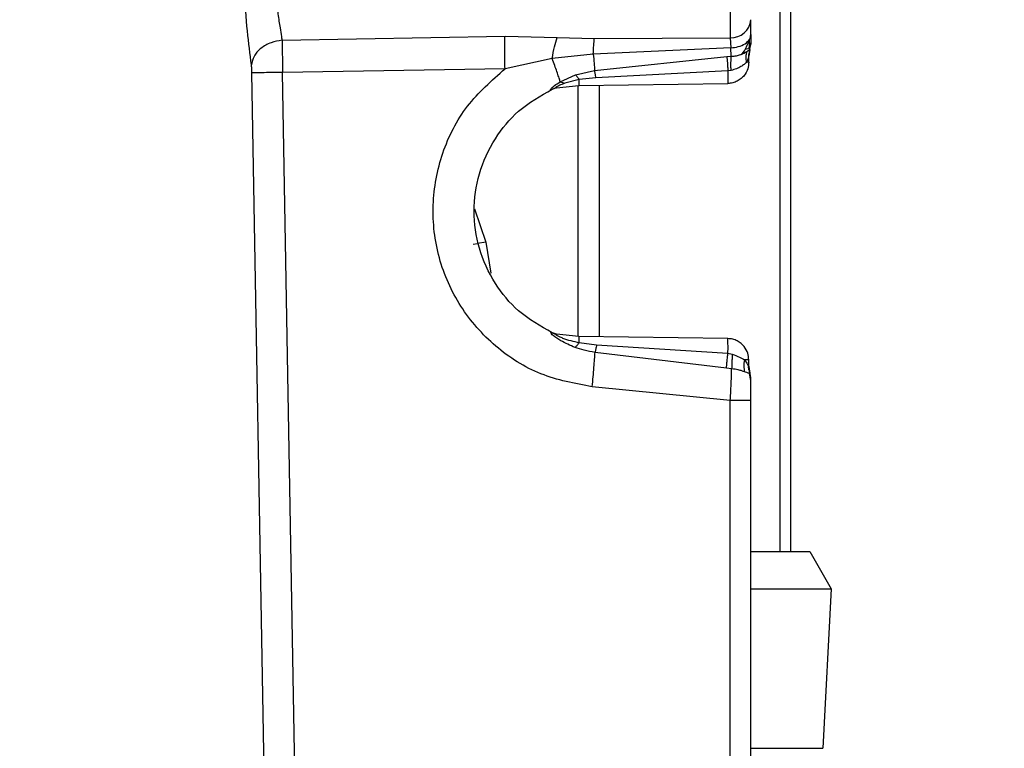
# Model space of a CAD drawing. Header units: inches. Extents: x 144.9 to 238.4, y 214.8 to 247.7.
# Tile 362 of 411: x 202.087 to 202.2009, y 244.2627 to 244.3469. Entities that reach past the tile are written whole.
import ezdxf

# ---------------------------------------------------------------- set-up
doc = ezdxf.new("R2010")
doc.units = ezdxf.units.IN
doc.header["$LTSCALE"] = 0.25
doc.header["$MEASUREMENT"] = 0
doc.layers.add('ANNOTATIONS', color=1, linetype='Continuous')
doc.layers.add('MOTOR LH', color=7, linetype='Continuous')
doc.styles.add('ARIAL', font='arial.ttf', dxfattribs={"height": 0.09375})
doc.dimstyles.new('STANDARD$0', dxfattribs={"dimtxt": 0.09375, "dimasz": 0.09375, "dimexe": 0.03125, "dimexo": 0.046875, "dimgap": 0.09, "dimtad": 0, "dimtih": 1, "dimtoh": 1, "dimdec": 4, "dimzin": 0, "dimdsep": 46, "dimtxsty": 'ARIAL', "dimcen": 0.09, "dimadec": 0, "dimazin": 0, "dimtfac": 1, "dimtdec": 4, "dimtofl": 0, "dimtmove": 0, "dimatfit": 1, "dimfxl": 1, "dimtolj": 1, "dimtzin": 0, "dimarcsym": 0})

# ---------------------------------------------------------------- blocks, each defined once
blk = doc.blocks.new('*D20')
at = {"layer": 'ANNOTATIONS', "color": 0, "lineweight": -2, "transparency": 16777216}
for p, q in [((201.5477568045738, 244.7210665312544), (201.5477568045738, 245.6873671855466)), ((202.6883818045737, 243.5376739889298), (202.6883818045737, 245.6873671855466)), ((201.6415068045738, 245.6561171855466), (201.832959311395, 245.6561171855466)), ((202.5946318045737, 245.6561171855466), (202.4031792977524, 245.6561171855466))]:
    blk.add_line(p, q, dxfattribs=at)
at = {"layer": 'ANNOTATIONS', "color": 0, "transparency": 16777216}
for points in [[(201.6415068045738, 245.6717421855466), (201.6415068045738, 245.6404921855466), (201.5477568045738, 245.6561171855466)], [(202.5946318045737, 245.6717421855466), (202.5946318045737, 245.6404921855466), (202.6883818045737, 245.6561171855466)]]:
    blk.add_solid(points, dxfattribs=at)
at = {"layer": 'defpoints', "color": 0, "transparency": 16777216}
for p in [(201.5477568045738, 245.6561171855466), (201.5477568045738, 244.6741915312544), (202.6883818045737, 243.4907989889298)]:
    blk.add_point(p, dxfattribs=at)
at = {"layer": 'ANNOTATIONS', "color": 0, "transparency": 16777216, "insert": (202.1180693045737, 245.6561171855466), "char_height": 0.09375, "attachment_point": 5, "style": 'ARIAL'}
blk.add_mtext('\\A1;18 5/8"', dxfattribs=at)
blk = doc.blocks.new('*D22')
at = {"layer": 'ANNOTATIONS', "color": 0, "lineweight": -2, "transparency": 16777216}
for p, q in [((201.2594214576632, 244.7850832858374), (201.2594214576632, 246.0537298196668)), ((202.6883818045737, 243.5376739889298), (202.6883818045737, 246.0537298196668)), ((201.3531714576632, 246.0224798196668), (201.7695598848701, 246.0224798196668)), ((202.5946318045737, 246.0224798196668), (202.1782433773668, 246.0224798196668))]:
    blk.add_line(p, q, dxfattribs=at)
at = {"layer": 'ANNOTATIONS', "color": 0, "transparency": 16777216}
for points in [[(201.3531714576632, 246.0381048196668), (201.3531714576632, 246.0068548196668), (201.2594214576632, 246.0224798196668)], [(202.5946318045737, 246.0381048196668), (202.5946318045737, 246.0068548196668), (202.6883818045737, 246.0224798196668)]]:
    blk.add_solid(points, dxfattribs=at)
at = {"layer": 'defpoints', "color": 0, "transparency": 16777216}
for p in [(202.6883818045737, 246.0224798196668), (201.2594214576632, 244.7382082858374), (202.6883818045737, 243.4907989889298)]:
    blk.add_point(p, dxfattribs=at)
at = {"layer": 'ANNOTATIONS', "color": 0, "transparency": 16777216, "insert": (201.9739016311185, 246.0224798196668), "char_height": 0.09375, "attachment_point": 5, "style": 'ARIAL'}
blk.add_mtext('\\A1;24""', dxfattribs=at)

msp = doc.modelspace()

# ---------------------------------------------------------------- linework, layer by layer
at = {"layer": 'MOTOR LH'}
for p, q in [((202.1749406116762, 244.2854120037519), (202.1749405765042, 244.3739946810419)), ((202.1761709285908, 244.3739946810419), (202.1761709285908, 244.2854120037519)), ((202.1691961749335, 244.3630862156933), (202.1691961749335, 244.3448093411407)), ((202.1715709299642, 244.345174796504), (202.1715709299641, 244.3469035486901)), ((202.1173727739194, 244.3445240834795), (202.1431479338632, 244.3450167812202)), ((202.1431479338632, 244.3450167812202), (202.1491593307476, 244.3448398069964)), ((202.1491593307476, 244.3448398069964), (202.1534706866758, 244.3447315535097)), ((202.1534706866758, 244.3447315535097), (202.1691961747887, 244.3448093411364)), ((202.1691961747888, 244.344809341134), (202.1692468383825, 244.3436565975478)), ((202.1692468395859, 244.3436565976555), (202.1533494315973, 244.3429056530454)), ((202.1692999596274, 244.3426707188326), (202.1692468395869, 244.3436565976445)), ((202.1713248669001, 244.342698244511), (202.1714478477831, 244.3434662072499)), ((202.1714478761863, 244.343465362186), (202.1713248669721, 244.3426971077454)), ((202.1714478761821, 244.3434653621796), (202.1715709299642, 244.3442337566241)), ((202.1486074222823, 244.3424023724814), (202.1431479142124, 244.3412287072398)), ((202.1533494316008, 244.3429056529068), (202.1486074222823, 244.3424023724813)), ((202.1535091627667, 244.3410233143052), (202.1688000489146, 244.3426337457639)), ((202.1688000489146, 244.3426337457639), (202.1692999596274, 244.3426707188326)), ((202.1713248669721, 244.3419841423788), (202.1713248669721, 244.3426982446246)), ((202.1713325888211, 244.3428930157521), (202.1713346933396, 244.3429170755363)), ((202.1713326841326, 244.3428941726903), (202.1713327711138, 244.342894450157)), ((202.1431479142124, 244.3412287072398), (202.1174331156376, 244.3408130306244)), ((202.1153966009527, 244.2551581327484), (202.1138904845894, 244.3407486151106)), ((202.1189399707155, 244.2552225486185), (202.1174331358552, 244.3408130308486)), ((202.1495274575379, 244.339729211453), (202.1512931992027, 244.3405282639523)), ((202.151722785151, 244.3399724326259), (202.1500687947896, 244.3395585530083)), ((202.1512931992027, 244.3405282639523), (202.153509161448, 244.3410233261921)), ((202.1536636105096, 244.3401966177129), (202.1517228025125, 244.3399724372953)), ((202.1689218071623, 244.340993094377), (202.1536636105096, 244.3401966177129)), ((202.1692800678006, 244.3410357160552), (202.1689218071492, 244.3409930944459)), ((202.1490939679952, 244.3390288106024), (202.1485216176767, 244.338836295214)), ((202.1485844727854, 244.3388557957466), (202.1488763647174, 244.3389698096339)), ((202.1491629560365, 244.3390421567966), (202.1485937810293, 244.338859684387)), ((202.1487159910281, 244.338914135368), (202.1490099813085, 244.3390078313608)), ((202.148990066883, 244.3390035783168), (202.1489466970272, 244.3389949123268)), ((202.1490939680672, 244.3390288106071), (202.1516959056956, 244.3392985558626)), ((202.1495274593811, 244.3397292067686), (202.1500687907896, 244.3395585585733)), ((202.1515646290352, 244.3392849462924), (202.1515646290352, 244.3102792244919)), ((202.1516959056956, 244.3392985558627), (202.1688964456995, 244.3395237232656)), ((202.1540252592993, 244.3393290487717), (202.1540252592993, 244.3102351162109)), ((202.1396189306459, 244.3250332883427), (202.1409326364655, 244.3211753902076)), ((202.139474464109, 244.3209442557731), (202.1399605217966, 244.3210213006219)), ((202.1409326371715, 244.3211753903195), (202.1399605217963, 244.3210213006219)), ((202.1409326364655, 244.3211753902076), (202.1415008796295, 244.3175904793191)), ((202.1490927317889, 244.3105355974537), (202.148521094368, 244.3107278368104)), ((202.1488758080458, 244.3105944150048), (202.1485842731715, 244.3107082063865)), ((202.1485936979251, 244.3107045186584), (202.1491623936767, 244.3105221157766)), ((202.1490086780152, 244.3105566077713), (202.1487155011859, 244.3106500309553)), ((202.1490090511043, 244.3105565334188), (202.1487156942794, 244.3106499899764)), ((202.1489456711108, 244.3105694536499), (202.1489892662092, 244.3105607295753)), ((202.1516959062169, 244.3102656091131), (202.149092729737, 244.3105355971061)), ((202.1688964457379, 244.3100404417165), (202.1516959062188, 244.3102656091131)), ((202.1517229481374, 244.3095693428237), (202.1537298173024, 244.3093061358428)), ((202.1537298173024, 244.3093061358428), (202.1689196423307, 244.3083697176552)), ((202.1687452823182, 244.3066095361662), (202.1535533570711, 244.3084420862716)), ((202.1689196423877, 244.3083697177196), (202.1694273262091, 244.3082554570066)), ((202.1713248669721, 244.3075800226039), (202.170828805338, 244.3075800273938)), ((202.1713248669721, 244.3068065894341), (202.1713248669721, 244.3075800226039)), ((202.1693502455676, 244.3065494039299), (202.1687452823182, 244.3066095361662)), ((202.1713021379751, 244.306793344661), (202.1714203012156, 244.3059931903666)), ((202.1713339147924, 244.3065993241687), (202.1713234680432, 244.3067886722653)), ((202.1714478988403, 244.3060956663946), (202.1713248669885, 244.306837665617)), ((202.1714479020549, 244.3060498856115), (202.1713248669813, 244.3068065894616)), ((202.1713248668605, 244.3068063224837), (202.1714475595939, 244.3060506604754)), ((202.1715341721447, 244.3057541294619), (202.1714177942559, 244.3061731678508)), ((202.1714479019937, 244.3060498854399), (202.1714203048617, 244.3059931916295)), ((202.1715709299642, 244.305193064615), (202.1714203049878, 244.3059931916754)), ((202.1714478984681, 244.3060987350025), (202.1714479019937, 244.3060498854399)), ((202.1715709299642, 244.305193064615), (202.1715709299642, 244.3053304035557)), ((202.1691961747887, 244.302866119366), (202.1532281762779, 244.3044598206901)), ((202.1691961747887, 244.240632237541), (202.1691961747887, 244.302866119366)), ((202.1715709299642, 244.2404249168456), (202.1715709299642, 244.302866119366)), ((202.1715709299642, 244.2854120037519), (202.17838549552, 244.2854120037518)), ((202.17838549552, 244.2854120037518), (202.1808669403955, 244.2811140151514)), ((202.1715709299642, 244.2811140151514), (202.1808669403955, 244.2811140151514)), ((202.1808669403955, 244.2811140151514), (202.1799003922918, 244.2626711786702)), ((202.1715709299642, 244.2626711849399), (202.1799003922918, 244.2626711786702))]:
    msp.add_line(p, q, dxfattribs=at)
at = {"layer": 'MOTOR LH', "flags": 128}
msp.add_lwpolyline([(202.1713325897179, 244.3428918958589), (202.1713268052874, 244.3427947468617), (202.1713248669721, 244.3426971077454)], dxfattribs=at)
at = {"layer": 'MOTOR LH'}
for centre, radius, start, end in [((202.1692933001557, 244.3470927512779), 0.002285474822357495, 267.5643828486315, 355.2513454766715), ((202.1531082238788, 244.3089857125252), 0.01582341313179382, 357.768949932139, 3.821954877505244), ((202.1737854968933, 244.3068670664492), 0.002460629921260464, 179.9999999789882, 198.1948723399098), ((202.1691103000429, 244.3053304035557), 0.002460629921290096, 2.109487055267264e-08, 18.19487234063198)]:
    msp.add_arc(centre, radius, start, end, dxfattribs=at)
for points, knots in [([(202.113831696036, 244.3416756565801), (202.1136721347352, 244.3429271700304), (202.1133523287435, 244.3454355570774), (202.1129681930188, 244.3503112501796), (202.1127966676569, 244.3555202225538), (202.1128905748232, 244.3588334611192), (202.1129377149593, 244.360496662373)], [0, 0, 0, 0, 0.249043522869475, 0.4991536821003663, 0.748581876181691, 1, 1, 1, 1]), ([(202.1164578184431, 244.3591791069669), (202.1164077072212, 244.3578828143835), (202.1163077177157, 244.3552962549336), (202.1164859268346, 244.3511972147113), (202.1168151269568, 244.3480754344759), (202.1171063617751, 244.3460886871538), (202.1172571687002, 244.3451757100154), (202.1173371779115, 244.3447213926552), (202.1173631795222, 244.3445772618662), (202.1173727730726, 244.3445240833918)], [0, 0, 0, 0, 0.2505047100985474, 0.4998449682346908, 0.7494321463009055, 0.8745441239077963, 0.9588397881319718, 0.9848135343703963, 1, 1, 1, 1]), ([(202.1173727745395, 244.3445240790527), (202.1169369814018, 244.3444516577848), (202.1160337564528, 244.3443015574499), (202.1148720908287, 244.3436225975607), (202.1140465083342, 244.3427030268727), (202.1139016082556, 244.3420100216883), (202.1138316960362, 244.3416756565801)], [0, 0, 0, 0, 0.2412428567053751, 0.499999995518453, 0.7587571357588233, 1, 1, 1, 1]), ([(202.1173727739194, 244.3445240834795), (202.1173768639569, 244.3442773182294), (202.1173850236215, 244.3437850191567), (202.1173998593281, 244.3428656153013), (202.117416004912, 244.341865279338), (202.1174274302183, 244.3411634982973), (202.1174331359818, 244.3408130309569)], [0, 0, 0, 0, 0.250464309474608, 0.4996787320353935, 0.7501410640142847, 1, 1, 1, 1]), ([(202.1431479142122, 244.3412287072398), (202.1431428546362, 244.3415886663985), (202.1431327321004, 244.3423088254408), (202.1431289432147, 244.3433319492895), (202.1431327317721, 244.3442715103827), (202.1431428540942, 244.3447684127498), (202.1431479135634, 244.3450167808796)], [0, 0, 0, 0, 0.2499164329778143, 0.4999999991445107, 0.7500835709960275, 0.9999999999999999, 0.9999999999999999, 0.9999999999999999, 0.9999999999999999]), ([(202.1486074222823, 244.3424023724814), (202.1486881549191, 244.3428767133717), (202.1488496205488, 244.3438253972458), (202.149056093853, 244.3445016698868), (202.1491593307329, 244.3448398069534)], [0, 0, 0, 0, 0.4999988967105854, 1, 1, 1, 1]), ([(202.1533494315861, 244.3429056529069), (202.153365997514, 244.3432587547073), (202.1533991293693, 244.3439649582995), (202.1534468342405, 244.344476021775), (202.1534706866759, 244.3447315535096)], [0, 0, 0, 0, 0.5000000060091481, 1, 1, 1, 1]), ([(202.1692468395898, 244.3436565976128), (202.1695440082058, 244.3436865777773), (202.1701610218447, 244.3437488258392), (202.1709398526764, 244.344105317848), (202.1714726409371, 244.3446056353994), (202.1715389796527, 244.3449897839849), (202.1715709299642, 244.3451747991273)], [0, 0, 0, 0, 0.2408121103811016, 0.5000001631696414, 0.759188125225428, 1, 1, 1, 1]), ([(202.170544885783, 244.3429257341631), (202.1705474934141, 244.3429285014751), (202.1707457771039, 244.3431389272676), (202.1710821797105, 244.3437359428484), (202.1713030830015, 244.3443411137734), (202.171409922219, 244.3446338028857)], [0, 0, 0, 0, 0.006834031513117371, 0.5196582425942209, 1, 1, 1, 1]), ([(202.1714105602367, 244.3436930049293), (202.171410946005, 244.3438177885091), (202.1714117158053, 244.3440667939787), (202.1714118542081, 244.3444472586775), (202.1714119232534, 244.3446370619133)], [0, 0, 0, 0, 0.5011278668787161, 1, 1, 1, 1]), ([(202.1715709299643, 244.3451748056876), (202.1715709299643, 244.3450353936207), (202.1715709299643, 244.3447576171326), (202.1715709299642, 244.344464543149), (202.1715709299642, 244.344269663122), (202.1715709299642, 244.344245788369), (202.1715709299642, 244.3442337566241)], [0, 0, 0, 0, 0.2520812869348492, 0.5022682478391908, 0.7491667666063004, 1, 1, 1, 1]), ([(202.1712676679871, 244.343582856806), (202.1712506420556, 244.3435663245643), (202.1711627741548, 244.3434810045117), (202.1710285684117, 244.343477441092), (202.1709203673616, 244.3434745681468)], [0, 0, 0, 0, 0.193767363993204, 0.9999999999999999, 0.9999999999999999, 0.9999999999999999, 0.9999999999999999]), ([(202.1711458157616, 244.343230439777), (202.1712470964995, 244.3433065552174), (202.1714275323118, 244.3434421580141), (202.1714416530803, 244.3434588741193), (202.1714478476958, 244.3434662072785)], [0, 0, 0, 0, 0.5613117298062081, 1, 1, 1, 1]), ([(202.1714478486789, 244.3434662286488), (202.1714416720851, 244.3434591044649), (202.1714276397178, 244.3434429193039), (202.171246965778, 244.343306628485), (202.1711458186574, 244.3432303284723)], [0, 0, 0, 0, 0.4401676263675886, 1, 1, 1, 1]), ([(202.1715656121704, 244.3442653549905), (202.1715596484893, 244.3441699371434), (202.1715459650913, 244.3439510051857), (202.1714439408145, 244.3437116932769), (202.1713220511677, 244.3436226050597), (202.1712676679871, 244.343582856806)], [0, 0, 0, 0, 0.2996463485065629, 0.6875250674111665, 1, 1, 1, 1]), ([(202.1714478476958, 244.3434662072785), (202.1714478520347, 244.3434659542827), (202.1714478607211, 244.3434654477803), (202.1714478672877, 244.3434653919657), (202.1714478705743, 244.3434653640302), (202.1714479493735, 244.3434646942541), (202.1714477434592, 244.3434722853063), (202.1714478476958, 244.3434662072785)], [0, 0, 0, 0, 0.4994959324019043, 1, 1, 1, 1.00000084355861, 1.00000084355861, 1.00000084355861, 1.00000084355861]), ([(202.1714478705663, 244.3434653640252), (202.1714478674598, 244.3434653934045), (202.1714478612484, 244.3434654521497), (202.1714478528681, 244.3434659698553), (202.1714478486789, 244.3434662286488), (202.1714477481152, 244.3434724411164), (202.1714479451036, 244.3434646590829), (202.1714478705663, 244.3434653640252)], [0, 0, 0, 0, 0.5001146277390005, 1, 1, 1, 1.000000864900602, 1.000000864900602, 1.000000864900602, 1.000000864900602]), ([(202.1495017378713, 244.3398040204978), (202.1494550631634, 244.3399531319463), (202.1493611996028, 244.3402529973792), (202.1491493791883, 244.3408786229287), (202.1488987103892, 244.3415958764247), (202.1487037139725, 244.3421357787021), (202.1486074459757, 244.3424023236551)], [0, 0, 0, 0, 0.2502964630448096, 0.5033500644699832, 0.7548083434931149, 1, 1, 1, 1]), ([(202.1533494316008, 244.3429056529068), (202.153382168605, 244.3425414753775), (202.1534483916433, 244.3418047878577), (202.1534887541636, 244.3412857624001), (202.1535091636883, 244.3410233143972)], [0, 0, 0, 0, 0.4943446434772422, 1, 1, 1, 1]), ([(202.1688000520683, 244.3426337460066), (202.1688065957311, 244.3425317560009), (202.1688198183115, 244.3423256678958), (202.1688487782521, 244.3419244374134), (202.1688828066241, 244.3414769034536), (202.1689088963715, 244.3411532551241), (202.1689218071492, 244.3409930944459)], [0, 0, 0, 0, 0.2474553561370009, 0.5000255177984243, 0.752582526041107, 1, 1, 1, 1]), ([(202.1692800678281, 244.3410357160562), (202.1692767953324, 244.3411953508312), (202.1692701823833, 244.3415179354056), (202.1692714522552, 244.3419637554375), (202.1692804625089, 244.3423635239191), (202.1692935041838, 244.3425690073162), (202.1692999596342, 244.3426707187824)], [0, 0, 0, 0, 0.2473686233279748, 0.4998741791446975, 0.7524445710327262, 1, 1, 1, 1]), ([(202.1692999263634, 244.3426710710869), (202.1694544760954, 244.3426833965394), (202.1697890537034, 244.3427100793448), (202.1702263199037, 244.342817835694), (202.1704468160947, 244.3429080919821), (202.1705327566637, 244.3429432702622)], [0, 0, 0, 0, 0.3437790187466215, 0.744231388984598, 1, 1, 1, 1]), ([(202.1705327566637, 244.3429432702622), (202.1706298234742, 244.3429786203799), (202.1708971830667, 244.3430759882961), (202.1710490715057, 244.3431703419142), (202.1711458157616, 244.343230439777)], [0, 0, 0, 0, 0.3630571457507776, 0.9999999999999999, 0.9999999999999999, 0.9999999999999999, 0.9999999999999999]), ([(202.1711458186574, 244.3432303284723), (202.1710494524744, 244.3431705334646), (202.1708988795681, 244.3430771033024), (202.1706336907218, 244.3429804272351), (202.170538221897, 244.3429456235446)], [0, 0, 0, 0, 0.6399968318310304, 1, 1, 1, 1]), ([(202.1710759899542, 244.3419841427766), (202.1710418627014, 244.3422038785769), (202.1709730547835, 244.3426469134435), (202.171087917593, 244.3430348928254), (202.1711458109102, 244.3432304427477)], [0, 0, 0, 0, 0.4959785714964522, 0.9999999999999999, 0.9999999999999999, 0.9999999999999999, 0.9999999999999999]), ([(202.1713248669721, 244.3426982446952), (202.171324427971, 244.3426975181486), (202.1713235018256, 244.3426959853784), (202.1713125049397, 244.342650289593), (202.1712805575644, 244.3425244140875), (202.1712363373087, 244.3423790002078), (202.1711960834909, 244.3422648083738), (202.1711559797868, 244.3421563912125), (202.1711108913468, 244.3420592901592), (202.1710759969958, 244.3419841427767)], [0, 0, 0, 0, 0.07218686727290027, 0.1522901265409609, 0.3480438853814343, 0.627780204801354, 0.6672989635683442, 0.7425196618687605, 1, 1, 1, 1]), ([(202.1138904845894, 244.3407486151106), (202.1138884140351, 244.3408365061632), (202.1138842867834, 244.3410117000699), (202.1138712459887, 244.3412613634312), (202.1138541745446, 244.3414910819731), (202.113839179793, 244.3416142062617), (202.113831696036, 244.3416756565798)], [0, 0, 0, 0, 0.2520078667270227, 0.5023292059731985, 0.7516166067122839, 0.9999999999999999, 0.9999999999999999, 0.9999999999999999, 0.9999999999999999]), ([(202.1532281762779, 244.3044598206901), (202.1512102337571, 244.3048399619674), (202.1471706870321, 244.3056009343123), (202.1418840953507, 244.3089569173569), (202.1377854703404, 244.3136074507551), (202.1352638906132, 244.319293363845), (202.1345311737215, 244.3254713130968), (202.1356823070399, 244.3315607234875), (202.138515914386, 244.3371493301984), (202.1416028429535, 244.3398679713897), (202.1431479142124, 244.3412287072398)], [0, 0, 0, 0, 0.1248603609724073, 0.2499472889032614, 0.3750033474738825, 0.4999516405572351, 0.6248481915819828, 0.749953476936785, 0.8748465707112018, 1, 1, 1, 1]), ([(202.1713248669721, 244.3419841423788), (202.1713015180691, 244.3417280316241), (202.1712510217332, 244.3411741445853), (202.1708875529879, 244.3405282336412), (202.1704408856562, 244.3400713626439), (202.1699992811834, 244.3397799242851), (202.1694751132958, 244.3395714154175), (202.1690928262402, 244.339539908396), (202.1688964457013, 244.3395237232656)], [0, 0, 0, 0, 0.2003899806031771, 0.4333805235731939, 0.5627049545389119, 0.7002534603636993, 0.8460204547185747, 1, 1, 1, 1]), ([(202.1710759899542, 244.3419841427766), (202.1709891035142, 244.3419016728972), (202.1708111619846, 244.3417327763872), (202.1704057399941, 244.3414756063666), (202.1698973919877, 244.3412075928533), (202.1694967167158, 244.3410960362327), (202.1692800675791, 244.3410357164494)], [0, 0, 0, 0, 0.2208307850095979, 0.4522566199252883, 0.7038296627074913, 1, 1, 1, 1]), ([(202.1174331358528, 244.3408130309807), (202.1169938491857, 244.3408052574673), (202.1161157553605, 244.3407897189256), (202.114990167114, 244.3407694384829), (202.1141664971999, 244.3407542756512), (202.1139825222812, 244.3407505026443), (202.1138904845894, 244.3407486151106)], [0, 0, 0, 0, 0.2501365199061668, 0.4999999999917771, 0.7498634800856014, 1, 1, 1, 1]), ([(202.1512931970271, 244.3405282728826), (202.1513619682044, 244.3404538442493), (202.1514992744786, 244.3403052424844), (202.1516483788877, 244.3400832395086), (202.1517228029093, 244.3399724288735)], [0, 0, 0, 0, 0.5008596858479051, 1, 1, 1, 1]), ([(202.1516959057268, 244.3392985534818), (202.151699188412, 244.3393070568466), (202.1517058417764, 244.3393242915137), (202.1517138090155, 244.3394641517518), (202.1517198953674, 244.3396763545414), (202.1517218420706, 244.3398746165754), (202.151722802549, 244.3399724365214)], [0, 0, 0, 0, 0.2466936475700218, 0.5000000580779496, 0.7533064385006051, 1, 1, 1, 1]), ([(202.1536636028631, 244.3401966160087), (202.1536357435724, 244.3403575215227), (202.1535800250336, 244.3406793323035), (202.153532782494, 244.3409086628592), (202.1535091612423, 244.3410233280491)], [0, 0, 0, 0, 0.5000003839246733, 1, 1, 1, 1]), ([(202.1485936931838, 244.3107045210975), (202.1472402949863, 244.3114770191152), (202.1446753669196, 244.3129410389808), (202.1418124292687, 244.3164121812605), (202.1399975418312, 244.3203824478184), (202.1393789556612, 244.3247768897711), (202.1399948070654, 244.3291734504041), (202.1418098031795, 244.3331488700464), (202.1446747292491, 244.3366229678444), (202.1472410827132, 244.3380876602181), (202.1485937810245, 244.3388596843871)], [0, 0, 0, 0, 0.1319072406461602, 0.2499874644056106, 0.3766609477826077, 0.4998406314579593, 0.6230625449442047, 0.7498767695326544, 0.8681626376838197, 1, 1, 1, 1]), ([(202.1485216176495, 244.3388362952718), (202.1484932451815, 244.3388288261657), (202.1484382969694, 244.3388143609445), (202.1484099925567, 244.3388331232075), (202.1484305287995, 244.3388853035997), (202.1485073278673, 244.3389774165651), (202.1486516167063, 244.3391132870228), (202.1489709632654, 244.3393735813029), (202.1492955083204, 244.339580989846), (202.1495274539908, 244.3397292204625)], [0, 0, 0, 0, 0.09553449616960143, 0.1850191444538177, 0.2741876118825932, 0.3689362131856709, 0.494377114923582, 0.6386417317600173, 1, 1, 1, 1]), ([(202.148593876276, 244.3388594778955), (202.1485895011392, 244.3388579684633), (202.1485806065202, 244.3388548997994), (202.1485414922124, 244.3388425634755), (202.1485216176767, 244.338836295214)], [0, 0, 0, 0, 0.491885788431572, 1, 1, 1, 1]), ([(202.1500687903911, 244.3395585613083), (202.1499031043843, 244.3394966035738), (202.1495883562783, 244.3393789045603), (202.1492393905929, 244.339213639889), (202.1490620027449, 244.3391098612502), (202.1490017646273, 244.3390651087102), (202.1489779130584, 244.3390399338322), (202.1489763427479, 244.3390236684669), (202.1490035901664, 244.3390138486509), (202.1490572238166, 244.3390227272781), (202.1490939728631, 244.3390288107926)], [0, 0, 0, 0, 0.3028258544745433, 0.5752680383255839, 0.6920955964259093, 0.7448197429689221, 0.7945430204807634, 0.843017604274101, 0.8924378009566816, 0.9999999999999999, 0.9999999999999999, 0.9999999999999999, 0.9999999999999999]), ([(202.1495274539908, 244.3397292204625), (202.1495233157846, 244.3397413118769), (202.1495150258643, 244.3397655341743), (202.1495061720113, 244.3397911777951), (202.1495017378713, 244.3398040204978)], [0, 0, 0, 0, 0.4991852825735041, 1, 1, 1, 1]), ([(202.1512444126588, 244.3090117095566), (202.150679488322, 244.309253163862), (202.149753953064, 244.3096487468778), (202.1488622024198, 244.3102656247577), (202.1485164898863, 244.3105731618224), (202.1484133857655, 244.3106983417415), (202.1484130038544, 244.3107539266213), (202.1484844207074, 244.3107366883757), (202.1485210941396, 244.3107278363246)], [0, 0, 0, 0, 0.4248716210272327, 0.696082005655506, 0.7847459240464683, 0.8612044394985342, 0.9287267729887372, 1, 1, 1, 1]), ([(202.1485210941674, 244.3107278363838), (202.1485410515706, 244.3107215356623), (202.1485803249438, 244.310709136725), (202.148589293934, 244.310706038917), (202.148593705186, 244.3107045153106)], [0, 0, 0, 0, 0.5081662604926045, 1, 1, 1, 1]), ([(202.1489765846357, 244.3105324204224), (202.148957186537, 244.3105408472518), (202.1489186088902, 244.3105576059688), (202.1488665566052, 244.3105847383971), (202.1488590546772, 244.3105913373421), (202.1488540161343, 244.3105957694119)], [0, 0, 0, 0, 0.2493104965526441, 0.4958121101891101, 0.9999999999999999, 0.9999999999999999, 0.9999999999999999, 0.9999999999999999]), ([(202.1490927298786, 244.3105355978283), (202.1490602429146, 244.3105411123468), (202.1490127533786, 244.3105491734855), (202.1489812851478, 244.3105442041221), (202.1489737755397, 244.3105338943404), (202.1489831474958, 244.3105165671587), (202.1490179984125, 244.3104842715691), (202.1491409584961, 244.3104034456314), (202.1494151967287, 244.3102650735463), (202.1502516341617, 244.3099077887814), (202.1510624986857, 244.3097212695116), (202.1517229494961, 244.3095693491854)], [0, 0, 0, 0, 0.04833131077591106, 0.07065084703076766, 0.09229123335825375, 0.1139679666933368, 0.1363968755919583, 0.1851519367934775, 0.2995323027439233, 0.4294676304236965, 1, 1, 1, 1]), ([(202.1512444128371, 244.3090117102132), (202.1513208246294, 244.3090858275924), (202.1514736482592, 244.3092340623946), (202.1516398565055, 244.3094575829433), (202.1517229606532, 244.3095693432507)], [0, 0, 0, 0, 0.4999998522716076, 1, 1, 1, 1]), ([(202.1517229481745, 244.3095693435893), (202.1517220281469, 244.3096701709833), (202.1517201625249, 244.3098746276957), (202.151714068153, 244.3100941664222), (202.1517060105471, 244.3102389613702), (202.151699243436, 244.3102568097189), (202.1516959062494, 244.3102656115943)], [0, 0, 0, 0, 0.2465739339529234, 0.4999999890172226, 0.7534260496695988, 1, 1, 1, 1]), ([(202.1537298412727, 244.309306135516), (202.1536984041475, 244.3091409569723), (202.1536348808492, 244.308807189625), (202.1535807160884, 244.308564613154), (202.1535533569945, 244.3084420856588)], [0, 0, 0, 0, 0.4948912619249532, 1, 1, 1, 1]), ([(202.1713248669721, 244.3075800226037), (202.1713015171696, 244.307836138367), (202.1712510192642, 244.3083900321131), (202.1708875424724, 244.3090359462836), (202.1704408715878, 244.3094928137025), (202.1699992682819, 244.309784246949), (202.169475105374, 244.3099927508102), (202.1690928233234, 244.3100242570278), (202.1688964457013, 244.3100404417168)], [0, 0, 0, 0, 0.2003938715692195, 0.4333857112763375, 0.5627098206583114, 0.7002573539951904, 0.8460227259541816, 0.9999999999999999, 0.9999999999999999, 0.9999999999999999, 0.9999999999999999]), ([(202.1535533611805, 244.3084421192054), (202.1531255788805, 244.3085113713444), (202.152337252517, 244.3086389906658), (202.1515873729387, 244.308894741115), (202.1512444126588, 244.3090117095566)], [0, 0, 0, 0, 0.5426461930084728, 1, 1, 1, 1]), ([(202.1687452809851, 244.3066095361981), (202.1687553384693, 244.3067258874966), (202.1687756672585, 244.3069610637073), (202.1688177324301, 244.3073975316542), (202.1688659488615, 244.3078724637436), (202.1689018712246, 244.3082051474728), (202.1689196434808, 244.3083697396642)], [0, 0, 0, 0, 0.2473705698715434, 0.5000002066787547, 0.7526297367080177, 0.9999999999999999, 0.9999999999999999, 0.9999999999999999, 0.9999999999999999]), ([(202.1694273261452, 244.3082554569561), (202.169416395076, 244.3080956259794), (202.16939431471, 244.3077727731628), (202.1693705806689, 244.3073132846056), (202.1693543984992, 244.3068906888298), (202.1693515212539, 244.306661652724), (202.1693500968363, 244.3065482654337)], [0, 0, 0, 0, 0.2475268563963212, 0.4999953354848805, 0.7524662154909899, 1, 1, 1, 1]), ([(202.1694273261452, 244.3082554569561), (202.1697078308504, 244.3081315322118), (202.1701063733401, 244.3079554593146), (202.1705701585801, 244.3077300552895), (202.1707435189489, 244.3076294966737), (202.1708288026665, 244.3075800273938)], [0, 0, 0, 0, 0.5469663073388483, 0.7771324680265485, 1, 1, 1, 1]), ([(202.1708288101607, 244.3075800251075), (202.170786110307, 244.3073318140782), (202.1707007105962, 244.3068353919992), (202.170797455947, 244.3064111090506), (202.1708458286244, 244.3061989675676)], [0, 0, 0, 0, 0.4999999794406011, 1, 1, 1, 1]), ([(202.170828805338, 244.3075800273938), (202.170960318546, 244.3074016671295), (202.1711385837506, 244.3071599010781), (202.171258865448, 244.306886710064), (202.1712894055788, 244.3068208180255), (202.1713021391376, 244.306793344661)], [0, 0, 0, 0, 0.6212309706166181, 0.8420740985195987, 1, 1, 1, 1]), ([(202.1691961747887, 244.302866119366), (202.1692153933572, 244.303256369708), (202.1692523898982, 244.3040076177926), (202.1693103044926, 244.305332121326), (202.1693347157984, 244.3060761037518), (202.1693502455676, 244.3065494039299)], [0, 0, 0, 0, 0.2822850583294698, 0.5434104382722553, 0.9999999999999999, 0.9999999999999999, 0.9999999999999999, 0.9999999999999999]), ([(202.170845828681, 244.3061989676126), (202.1707438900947, 244.3062329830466), (202.1705310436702, 244.3063040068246), (202.1700322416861, 244.3064472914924), (202.1696103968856, 244.3065097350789), (202.1693500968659, 244.3065482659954)], [0, 0, 0, 0, 0.2603434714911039, 0.5435937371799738, 1, 1, 1, 1]), ([(202.1714203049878, 244.3059931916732), (202.1713853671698, 244.305999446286), (202.1713060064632, 244.3060136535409), (202.1710109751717, 244.306132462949), (202.170845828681, 244.3061989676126)], [0, 0, 0, 0, 0.4402407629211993, 1, 1, 1, 1]), ([(202.1713595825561, 244.3064026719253), (202.1713545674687, 244.3064250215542), (202.1713446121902, 244.3064693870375), (202.1713203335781, 244.3065910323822), (202.1713065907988, 244.3067093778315), (202.1712979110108, 244.3067841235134)], [0, 0, 0, 0, 0.2721960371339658, 0.5403270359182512, 1, 1, 1, 1]), ([(202.1713021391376, 244.306793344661), (202.1713089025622, 244.3067828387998), (202.1713222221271, 244.3067621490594), (202.1713239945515, 244.306791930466), (202.1713248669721, 244.3068065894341)], [0, 0, 0, 0, 0.5077812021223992, 1, 1, 1, 1]), ([(202.1715709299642, 244.302866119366), (202.1715709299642, 244.3031181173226), (202.1715709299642, 244.303622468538), (202.1715709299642, 244.3043064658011), (202.1715709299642, 244.304874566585), (202.1715709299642, 244.3050865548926), (202.1715709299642, 244.305193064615)], [0, 0, 0, 0, 0.2485795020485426, 0.4975094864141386, 0.7475326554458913, 1, 1, 1, 1])]:
    msp.add_open_spline(points, degree=3, knots=knots, dxfattribs=at)
for points in [[(202.1713248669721, 244.3419841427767), (202.171313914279, 244.3419841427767), (202.1712920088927, 244.3419841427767), (202.1711480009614, 244.3419841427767), (202.1710759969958, 244.3419841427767)], [(202.1689218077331, 244.3409930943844), (202.1689230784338, 244.3407939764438), (202.1689256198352, 244.3403957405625), (202.1689212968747, 244.3399172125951), (202.1689116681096, 244.3395874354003), (202.1689015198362, 244.3395449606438), (202.1688964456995, 244.3395237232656)], [(202.1532281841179, 244.3044598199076), (202.1532659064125, 244.3048475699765), (202.1533413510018, 244.3056230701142), (202.1534354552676, 244.3067170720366), (202.1535109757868, 244.3077003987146), (202.1535392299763, 244.308194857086), (202.1535533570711, 244.3084420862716)], [(202.1715709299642, 244.302866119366), (202.1715356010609, 244.302866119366), (202.1714649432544, 244.302866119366), (202.1709198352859, 244.302866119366), (202.1701376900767, 244.302866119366), (202.169510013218, 244.302866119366), (202.1691961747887, 244.302866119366)]]:
    msp.add_open_spline(points, degree=3, dxfattribs=at)

# ---------------------------------------------------------------- dimensions: what is measured, and where the dimension line sits
at = {"layer": 'ANNOTATIONS'}
for base, p1, p2, text, picture, middle in [((202.6883818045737, 246.0224798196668), (201.2594214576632, 244.7382082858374), (202.6883818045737, 243.4907989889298), '24""', '*D22', (201.9739016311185, 246.0224798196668)), ((201.5477568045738, 245.6561171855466), (202.6883818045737, 243.4907989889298), (201.5477568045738, 244.6741915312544), '18 5/8"', '*D20', (202.1180693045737, 245.6561171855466))]:
    dim = msp.add_linear_dim(base=base, p1=p1, p2=p2, text=text, dimstyle='STANDARD$0', dxfattribs=at)
    dim.commit()
    dim.dimension.update_dxf_attribs({"geometry": picture, "text_midpoint": middle, "dimtype": 160})

doc.saveas('drawing.dxf')
